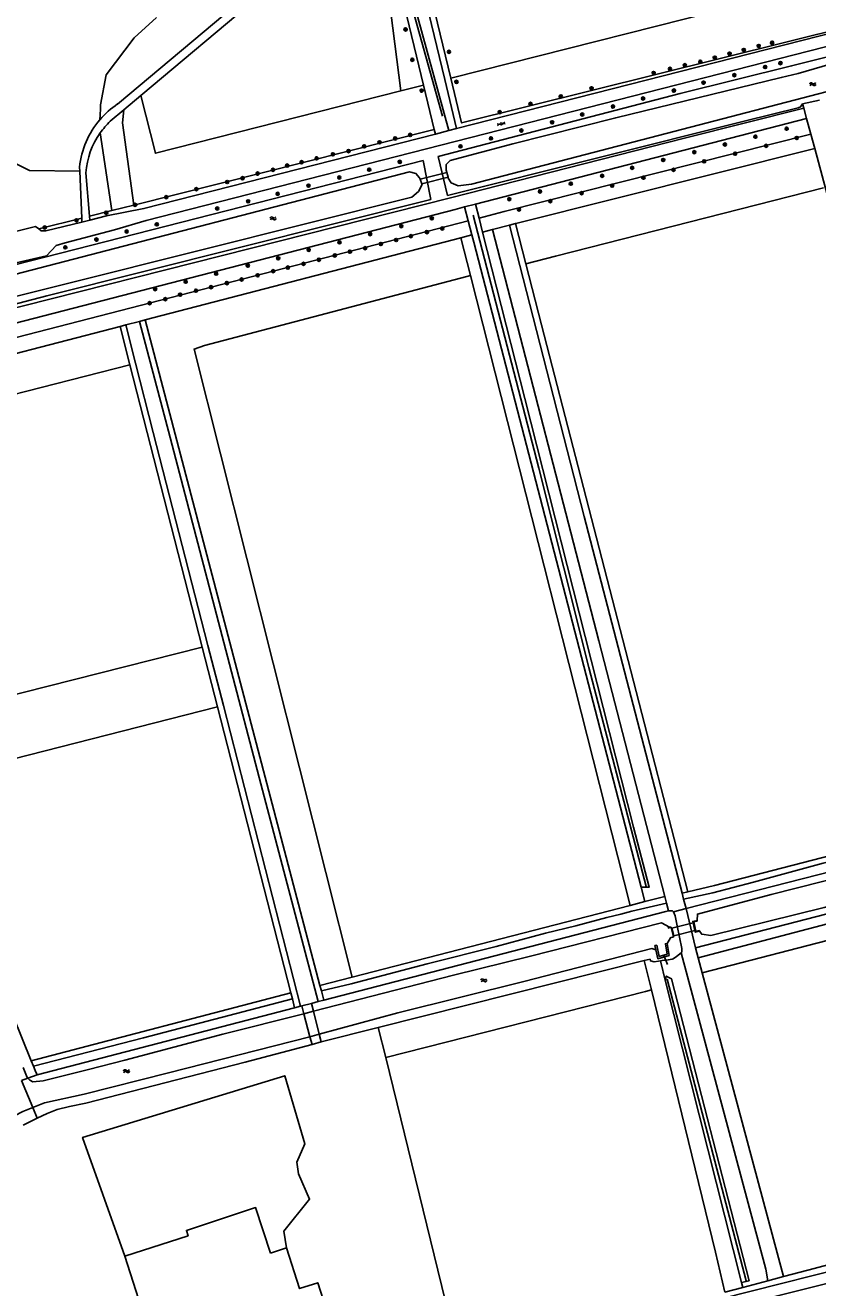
# Model space of a CAD drawing. Extents: x 133000 to 136000, y 400500 to 403500.
# Drawn here: x 133444.8 to 133643.8, y 401294.2 to 401611.2 of the extents above; entities that cross this region are included whole.
import ezdxf

# ---------------------------------------------------------------- set-up
doc = ezdxf.new("R2010")
doc.units = 0
for name, color, linetype in [('gg-afsc-draadraster', 7, 'Continuous'), ('gg-afsc-muur', 7, 'Continuous'), ('gg-knt-bronhoudergrens', 7, 'Continuous'), ('gg-knt-onverhard', 7, 'Continuous'), ('gg-knt-verharding', 7, 'Continuous'), ('gg-kntw-bovenkant insteek waterloop', 7, 'Continuous'), ('gg-kntw-midden sloot', 7, 'Continuous'), ('gg-kntw-waterlijn', 7, 'Continuous'), ('gg-kwrk-duiker nz buis', 7, 'Continuous'), ('gg-kwrk-duiker nz vlak', 7, 'Continuous'), ('gg-kwrk-kunstwerk niveau 01', 7, 'Continuous'), ('gg-kwrk-uitstroombak niveau min 01', 7, 'Continuous'), ('gt-grn-groengrens', 7, 'Continuous'), ('gt-grn-vlakafsluiter', 7, 'Continuous'), ('gt-symb-boom', 7, 'Continuous'), ('gt-symb-gesloten verharding', 7, 'Continuous'), ('gt-symb-watersymbool', 7, 'Continuous'), ('gx-grn-maaiveld', 7, 'Continuous')]:
    doc.layers.add(name, color=color, linetype=linetype)

# ---------------------------------------------------------------- blocks, each defined once
blk = doc.blocks.new('gt0-WA')
at = {"layer": 'gt-symb-watersymbool'}
for centre, start, end in [((-0.32, 0.02), 28.0725, 151.9275), ((0.43, 0.42), 208.0725, 331.9275), ((-0.32, -0.43), 28.0725, 151.9275), ((0.43, -0.03), 208.0725, 331.9275)]:
    blk.add_arc(centre, 0.425, start, end, dxfattribs=at)
blk = doc.blocks.new('gt0-BOOM')
at = {"layer": 'gt-symb-boom'}
for radius in [0.4, 0.2]:
    blk.add_circle((0, 0), radius, dxfattribs=at)
blk = doc.blocks.new('gt0-GESVH1')
at = {"layer": 'gt-symb-gesloten verharding'}
for p, q in [((-0.99, -0.26), (0.01, 0.24)), ((0.01, -0.26), (-0.99, 0.24)), ((0.01, 0.24), (1.01, -0.26)), ((1.01, 0.24), (0.01, -0.26))]:
    blk.add_line(p, q, dxfattribs=at)

msp = doc.modelspace()

# ---------------------------------------------------------------- linework, layer by layer
at = {"layer": 'gg-afsc-draadraster'}
msp.add_lwpolyline([(133506.41, 401302.89), (133502.61, 401314.37), (133485.24, 401308.63), (133485.68, 401307.29), (133469.75, 401302.19)], dxfattribs=at)
at = {"layer": 'gg-afsc-muur'}
msp.add_lwpolyline([(133606.16, 401384.51), (133607.01, 401384.72), (133607.63, 401382.29), (133606.77, 401382.05)], dxfattribs=at)
at = {"layer": 'gg-knt-bronhoudergrens'}
msp.add_line((133506.41, 401302.89), (133510.4, 401304.21), dxfattribs=at)
msp.add_lwpolyline([(133510.4, 401304.21), (133509.7, 401308.4), (133516.18, 401316.47), (133513.41, 401322.82), (133513.01, 401325.73), (133514.99, 401330.36), (133509.97, 401347.43), (133459.17, 401331.95), (133469.75, 401302.19)], dxfattribs=at)
at = {"layer": 'gg-knt-onverhard'}
for p, q in [((133467.97, 401591.42), (133516.03, 401631.7)), ((133516.71, 401629.63), (133473.77, 401593.52)), ((133473.77, 401593.52), (133469.54, 401589.96)), ((133469.54, 401589.96), (133466.12, 401587.08)), ((133458.45, 401574.53), (133458.4, 401575.6)), ((133458.96, 401562.74), (133458.45, 401574.53)), ((133459.99, 401574.15), (133460.89, 401563.23)), ((133459, 401561.79), (133458.96, 401562.74)), ((133460.89, 401563.23), (133460.97, 401562.28))]:
    msp.add_line(p, q, dxfattribs=at)
for points in [[(133524.92, 401268.88), (133534.36, 401269.95), (133719.9, 401316.83), (133778.65, 401332.3)], [(133525.73, 401265.04), (133719.78, 401313.8), (133776.19, 401328.71)]]:
    msp.add_lwpolyline(points, dxfattribs=at)
for centre, radius, start, end in [((133480.13, 401573.28), 21.84, 123.8327, 139.468), ((133480.14, 401573.25), 21.87, 139.4421, 173.8431), ((133479.99, 401572.61), 20.05, 133.7792, 144.8446), ((133480.01, 401572.58), 20.08, 144.8148, 175.5164)]:
    msp.add_arc(centre, radius, start, end, dxfattribs=at)
at = {"layer": 'gg-knt-verharding'}
for p, q in [((133551.18, 401584.74), (133547.78, 401583.87)), ((133553.12, 401585.23), (133551.18, 401584.74)), ((133460.97, 401562.28), (133459, 401561.79))]:
    msp.add_line(p, q, dxfattribs=at)
for points in [[(134000, 401695.22), (133970.9, 401688.09), (133649.08, 401606.59), (133475.12, 401562.2), (133467.18, 401559.83), (133454.76, 401556.57), (133452.57, 401555.88), (133450.14, 401553.29), (133431.19, 401548.92), (133429.11, 401549.94), (133427.07, 401549.57), (133353.86, 401530.88)], [(133717.71, 401627.11), (133648.37, 401609.54), (133553.12, 401585.23)], [(133547.78, 401583.87), (133474.56, 401565.18), (133465.22, 401563.33), (133460.97, 401562.28)], [(133448.19, 401560.04), (133447.39, 401560.63), (133429.07, 401556.11), (133428.33, 401555.05)], [(133459, 401561.79), (133449.92, 401559.54), (133448.77, 401559.61), (133448.19, 401560.04)]]:
    msp.add_lwpolyline(points, dxfattribs=at)
at = {"layer": 'gg-kntw-bovenkant insteek waterloop'}
for p, q in [((133644.25, 401592.41), (133640.04, 401591.45)), ((133544.76, 401577.22), (133546.64, 401567.41)), ((133548.52, 401578.2), (133550.8, 401568.45)), ((133688.64, 401409.39), (133610.76, 401389.42)), ((133613.12, 401379.57), (133691.18, 401399.69)), ((133610.76, 401389.42), (133613.12, 401379.57)), ((133600.26, 401376.35), (133533.45, 401359.57)), ((133447.77, 401347.71), (133512.44, 401364.53)), ((133512.44, 401364.53), (133513.9, 401364.91)), ((133513.9, 401364.91), (133514.24, 401364.99)), ((133516.67, 401365.62), (133518.32, 401366.05)), ((133518.32, 401366.05), (133519.77, 401366.43)), ((133533.45, 401359.57), (133519.11, 401355.97)), ((133446.26, 401351.23), (133446.82, 401349.86)), ((133447.8, 401336.79), (133444.25, 401335.07))]:
    msp.add_line(p, q, dxfattribs=at)
for points in [[(133718, 401621.22), (133637.26, 401600.99), (133609.27, 401594.08), (133548.52, 401578.2)], [(133640.04, 401591.45), (133639.51, 401590.73), (133638.88, 401590.42), (133625.66, 401587.16), (133550.8, 401568.45)], [(133383.56, 401536.26), (133423.11, 401546.22), (133544.76, 401577.22)], [(133546.64, 401567.41), (133450.22, 401543.23), (133386.76, 401526.65)], [(133418.53, 401421.07), (133423.07, 401408.51), (133446.26, 401351.23)], [(133519.77, 401366.43), (133605.64, 401388.66), (133606.31, 401388.87)], [(133606.31, 401388.87), (133607.31, 401388.85), (133607.63, 401388.57)], [(133607.63, 401388.57), (133608.02, 401387.58), (133608.49, 401385.1), (133609.72, 401379.43), (133609.66, 401378.48), (133609.53, 401378.28)], [(133604.31, 401376.29), (133603.79, 401376.2), (133602.73, 401376.07), (133601.8, 401376.29), (133601.7, 401376.71), (133600.26, 401376.35)], [(133609.53, 401378.28), (133608.36, 401377.39), (133607.55, 401376.83), (133607.25, 401376.71), (133606.26, 401376.53), (133604.73, 401376.37), (133604.31, 401376.29)], [(133447.8, 401336.79), (133450.25, 401337.97), (133452.77, 401338.97), (133455.91, 401339.76), (133459.99, 401340.54), (133500, 401350.84), (133516.8, 401355.28)], [(133446.82, 401349.86), (133447.26, 401348.76), (133447.77, 401347.71)]]:
    msp.add_lwpolyline(points, dxfattribs=at)
at = {"layer": 'gg-kntw-midden sloot'}
for p, q in [((133532.85, 401648.46), (133549.56, 401588.38)), ((133557.28, 401563.52), (133573.79, 401500)), ((133606.02, 401371.7), (133625.84, 401295.96))]:
    msp.add_line(p, q, dxfattribs=at)
msp.add_lwpolyline([(133573.79, 401500), (133586.34, 401449.94), (133600.72, 401395)], dxfattribs=at)
at = {"layer": 'gg-kntw-waterlijn'}
for p, q in [((133550.65, 401574.22), (133550.5, 401574.79)), ((133550.97, 401573.06), (133550.65, 401574.22)), ((133543.94, 401572.55), (133544.37, 401571.42)), ((133606.62, 401384.78), (133607.01, 401384.72)), ((133606.79, 401381.92), (133606.03, 401380.66)), ((133514.76, 401363.01), (133517.17, 401363.64)), ((133516.29, 401357.22), (133518.63, 401357.87))]:
    msp.add_line(p, q, dxfattribs=at)
for points in [[(133550.5, 401574.79), (133550.5, 401576.24), (133551.53, 401577.23), (133567.26, 401581.44), (133593.11, 401587.96), (133634.68, 401598.04), (133638.9, 401599.07), (133660.98, 401605.49), (133685.01, 401611.68), (133712.93, 401618.43), (133715.79, 401618.59), (133717.7, 401617.58), (133717.88, 401616.89)], [(133718.19, 401615.72), (133718.25, 401615.49), (133717.18, 401613.16), (133709.77, 401610.89), (133690.02, 401605.91), (133617.96, 401587.17), (133556.82, 401571.27), (133553.54, 401570.9), (133551.79, 401571.6), (133551.04, 401572.81), (133550.97, 401573.06)], [(133380.87, 401533.44), (133395.47, 401537.39), (133442.07, 401548.63), (133541.33, 401574.39), (133542.89, 401573.99), (133543.82, 401572.88), (133543.94, 401572.55)], [(133382.43, 401527.88), (133388.84, 401529.68), (133488.45, 401554.62), (133541.85, 401567.99), (133543.52, 401569.49), (133544.44, 401571.25), (133544.37, 401571.42)], [(133613.55, 401386.4), (133613.6, 401388.02), (133632.13, 401392.92), (133671.11, 401402.79), (133689.15, 401407.45)], [(133690.67, 401401.65), (133679.77, 401398.77), (133669.8, 401396.15), (133645.41, 401389.72), (133616.96, 401382.65), (133614.68, 401382.98), (133614.13, 401383.77)], [(133517.17, 401363.64), (133552.31, 401372.7), (133571.65, 401377.49), (133604.56, 401385.82), (133606.62, 401384.78)], [(133607.01, 401384.72), (133607.63, 401382.29), (133606.77, 401382.05), (133606.78, 401381.99), (133606.79, 401381.92)], [(133518.63, 401357.87), (133538.32, 401363.23), (133570, 401371.08), (133602.14, 401379.38), (133603.16, 401379.07)], [(133445.45, 401346.86), (133445.89, 401346.38), (133446.67, 401345.93), (133449.26, 401346.18), (133460.7, 401349.05), (133469.75, 401351.32), (133494.39, 401357.87), (133514.76, 401363.01)], [(133516.29, 401357.22), (133480.74, 401348.17), (133459.6, 401342.86), (133449.62, 401340.67), (133446.68, 401339.5)], [(133444.24, 401349.5), (133445.28, 401347.04), (133445.45, 401346.86)], [(133446.68, 401339.5), (133444.18, 401338.51), (133436.06, 401334.29), (133414.35, 401324.43), (133412.77, 401324.6)]]:
    msp.add_lwpolyline(points, dxfattribs=at)
at = {"layer": 'gg-kwrk-duiker nz buis'}
msp.add_line((133605.13, 401377.63), (133606.06, 401375.34), dxfattribs=at)
at = {"layer": 'gg-kwrk-duiker nz vlak'}
for p, q in [((133543.94, 401572.55), (133550.65, 401574.22)), ((133544.37, 401571.42), (133550.97, 401573.06)), ((133612.52, 401385.86), (133607.21, 401384.51)), ((133612.98, 401383.92), (133607.71, 401382.57))]:
    msp.add_line(p, q, dxfattribs=at)
at = {"layer": 'gg-kwrk-kunstwerk niveau 01'}
for p, q in [((133514.24, 401364.99), (133516.67, 401365.62)), ((133514.76, 401363.01), (133514.24, 401364.99)), ((133517.17, 401363.64), (133516.67, 401365.62)), ((133516.29, 401357.22), (133514.76, 401363.01)), ((133518.63, 401357.87), (133517.17, 401363.64)), ((133519.11, 401355.97), (133518.63, 401357.87)), ((133516.8, 401355.28), (133516.29, 401357.22)), ((133516.8, 401355.28), (133519.11, 401355.97))]:
    msp.add_line(p, q, dxfattribs=at)
at = {"layer": 'gg-kwrk-uitstroombak niveau min 01'}
for p, q in [((133607.21, 401384.51), (133607.71, 401382.57)), ((133612.98, 401383.92), (133612.52, 401385.86)), ((133614.1, 401383.94), (133614.13, 401383.77))]:
    msp.add_line(p, q, dxfattribs=at)
for points in [[(133612.52, 401385.86), (133612.44, 401386.19), (133613.55, 401386.4)], [(133613.55, 401386.4), (133613.5, 401386.22), (133612.67, 401386.08)], [(133612.67, 401386.08), (133613.19, 401383.74), (133614.1, 401383.94)], [(133614.13, 401383.77), (133613.08, 401383.49), (133612.98, 401383.92)], [(133603.16, 401379.07), (133602.94, 401380.12), (133603.38, 401380.21), (133603.98, 401377.39), (133605.97, 401377.99), (133605.58, 401380.6), (133606.03, 401380.66)], [(133606.03, 401380.66), (133606.48, 401377.67), (133603.64, 401376.81), (133603.16, 401379.07)]]:
    msp.add_lwpolyline(points, dxfattribs=at)
at = {"layer": 'gt-grn-groengrens'}
for p, q in [((133532.32, 401648.01), (133544.82, 401596.15)), ((133539.13, 401594.7), (133532.32, 401648.01)), ((133551.18, 401584.74), (133533.6, 401649.08)), ((133633.15, 401618.54), (133551.64, 401597.94)), ((133472.15, 401608.07), (133477.78, 401613.14)), ((133465.12, 401598.78), (133472.15, 401608.07)), ((133463.71, 401591.18), (133465.12, 401598.78)), ((133539.13, 401594.7), (133544.82, 401596.15)), ((133544.82, 401596.15), (133547.51, 401584.98)), ((133463.66, 401590.09), (133463.53, 401587.47)), ((133463.66, 401590.09), (133463.71, 401591.18)), ((133469.54, 401589.96), (133469.16, 401586.71)), ((133610.37, 401582.81), (133640.33, 401590.39)), ((133640.33, 401590.39), (133640.04, 401591.45)), ((133641.03, 401587.78), (133640.33, 401590.39)), ((133469.16, 401586.71), (133472.05, 401566.03)), ((133557.87, 401566.28), (133641.03, 401587.78)), ((133642.09, 401583.85), (133641.03, 401587.78)), ((133466.54, 401564.65), (133463.6, 401584.15)), ((133472.05, 401566.03), (133547.51, 401584.98)), ((133547.51, 401584.98), (133547.78, 401583.87)), ((133643.06, 401580.23), (133642.09, 401583.85)), ((133643.06, 401580.23), (133567.96, 401561.42)), ((133687.86, 401413.33), (133643.06, 401580.23)), ((133466.54, 401564.65), (133460.89, 401563.23)), ((133472.05, 401566.03), (133466.54, 401564.65)), ((133555.13, 401565.57), (133557.87, 401566.28)), ((133555.13, 401565.57), (133556.03, 401562.1)), ((133557.87, 401566.28), (133558.75, 401562.8)), ((133556.03, 401562.1), (133388.84, 401519.02)), ((133458.96, 401562.74), (133448.19, 401560.04)), ((133556.03, 401562.1), (133556.96, 401558.55)), ((133558.75, 401562.8), (133559.65, 401559.25)), ((133566.41, 401561.01), (133562.1, 401559.89)), ((133567.89, 401561.4), (133566.41, 401561.01)), ((133567.96, 401561.42), (133567.89, 401561.4)), ((133567.89, 401561.4), (133570.48, 401551.33)), ((133554.21, 401557.84), (133474.93, 401537.22)), ((133556.96, 401558.55), (133554.21, 401557.84)), ((133554.21, 401557.84), (133556.62, 401548.33)), ((133556.96, 401558.55), (133557.43, 401556.73)), ((133562.1, 401559.89), (133559.65, 401559.25)), ((133557.43, 401556.73), (133599.47, 401394.8)), ((133556.62, 401548.33), (133596.72, 401390.23)), ((133468.59, 401535.57), (133390, 401515.16)), ((133470.05, 401535.95), (133468.59, 401535.57)), ((133468.59, 401535.57), (133471.06, 401525.93)), ((133473.48, 401536.84), (133470.05, 401535.95)), ((133474.93, 401537.22), (133473.48, 401536.84)), ((133518.8, 401370.13), (133474.93, 401537.22)), ((133392.75, 401506), (133471.06, 401525.93)), ((133471.06, 401525.93), (133489.2, 401455.08)), ((133489.2, 401455.08), (133413.79, 401435.9)), ((133489.2, 401455.08), (133493.04, 401440.06)), ((133418.53, 401421.07), (133493.04, 401440.06)), ((133493.04, 401440.06), (133511.48, 401368.27)), ((133613.79, 401377.07), (133818.4, 401430.75)), ((133599.47, 401394.8), (133600.41, 401391.18)), ((133605.45, 401392.48), (133600.41, 401391.18)), ((133605.45, 401392.48), (133605.86, 401390.75)), ((133609.76, 401393.27), (133611.17, 401393.6)), ((133610.15, 401391.77), (133609.76, 401393.27)), ((133614.81, 401373.27), (133691.33, 401393.07)), ((133596.72, 401390.23), (133526.91, 401372.23)), ((133600.41, 401391.18), (133596.72, 401390.23)), ((133605.86, 401390.75), (133606.31, 401388.87)), ((133610.76, 401389.42), (133607.63, 401388.57)), ((133610.76, 401389.42), (133610.15, 401391.77)), ((133613.12, 401379.57), (133613.79, 401377.07)), ((133613.79, 401377.07), (133614.81, 401373.27)), ((133602.05, 401369), (133600.26, 401376.35)), ((133604.31, 401376.29), (133605.63, 401371.08)), ((133526.91, 401372.23), (133518.8, 401370.13)), ((133605.63, 401371.08), (133624.69, 401295.54)), ((133614.81, 401373.27), (133635.19, 401297.03)), ((133446.26, 401351.23), (133511.48, 401368.27)), ((133511.48, 401368.27), (133511.87, 401366.73)), ((133519.15, 401368.78), (133518.8, 401370.13)), ((133519.77, 401366.43), (133519.15, 401368.78)), ((133511.87, 401366.73), (133512.44, 401364.53)), ((133535.35, 401351.99), (133533.45, 401359.57)), ((133554.04, 401275.47), (133535.35, 401351.99)), ((133620.53, 401293.14), (133625, 401294.32)), ((133624.69, 401295.54), (133625, 401294.32)), ((133625, 401294.32), (133631.27, 401295.98)), ((133635.19, 401297.03), (133631.27, 401295.98))]:
    msp.add_line(p, q, dxfattribs=at)
for points in [[(133537.38, 401650.43), (133538.84, 401650.78), (133551.64, 401597.94)], [(133553.12, 401585.23), (133550.14, 401597.56), (133537.38, 401650.43)], [(133551.64, 401597.94), (133554.37, 401586.67), (133717.64, 401627.4)], [(133458.45, 401574.53), (133445.88, 401574.71), (133400.28, 401597.74)], [(133473.77, 401593.52), (133477.47, 401579.04), (133539.13, 401594.7)], [(133610.37, 401582.81), (133551.58, 401567.87), (133386.67, 401526.22)], [(133642.09, 401583.85), (133565.1, 401564.44), (133558.75, 401562.8)], [(133645.31, 401570.39), (133577.96, 401553.22), (133570.48, 401551.33)], [(133387.85, 401522.32), (133552.78, 401564.96), (133555.13, 401565.57)], [(133609.76, 401393.27), (133585.13, 401487.86), (133566.41, 401561.01)], [(133559.65, 401559.25), (133570.23, 401517.48), (133597.59, 401409.82), (133601.52, 401394.8), (133599.47, 401394.8)], [(133562.1, 401559.89), (133588.81, 401456.67), (133605.45, 401392.48)], [(133570.48, 401551.33), (133574.41, 401536.01), (133596.22, 401451.74), (133611.17, 401393.6)], [(133556.62, 401548.33), (133555.65, 401548.08), (133489.78, 401530.75), (133487.17, 401529.9), (133526.91, 401372.23)], [(133513.9, 401364.91), (133494.53, 401440.44), (133490.64, 401455.44), (133476.9, 401508.93), (133472.46, 401526.33), (133470.05, 401535.95)], [(133473.48, 401536.84), (133481.15, 401507.7), (133503.53, 401422.35), (133518.32, 401366.05)], [(133792.75, 401438.3), (133778.23, 401434.69), (133736.25, 401424.04), (133693.76, 401413.18), (133659.81, 401404.4), (133645.23, 401400.81), (133627.69, 401396.05), (133617.44, 401393.41), (133610.15, 401391.77)], [(133611.17, 401393.6), (133617.92, 401395.2), (133686.25, 401412.91)], [(133605.86, 401390.75), (133597.1, 401388.75), (133594.36, 401388.03), (133590.87, 401387.18), (133583.05, 401385.07), (133575.44, 401383.27), (133563.08, 401379.89), (133545.74, 401375.56), (133526.66, 401370.51), (133519.15, 401368.78)], [(133631.27, 401295.98), (133630.76, 401298.87), (133609.53, 401378.28)], [(133605.63, 401371.08), (133605.76, 401372.47), (133607.07, 401371.8), (133626.58, 401295.98), (133624.69, 401295.54)], [(133602.05, 401369), (133600.59, 401368.62), (133535.35, 401351.99)], [(133620.53, 401293.14), (133618.11, 401303.19), (133602.05, 401369)], [(133511.87, 401366.73), (133474.45, 401356.98), (133446.82, 401349.86)], [(133710.28, 401316.58), (133667.51, 401305.6), (133641.32, 401298.66), (133635.19, 401297.03)], [(133510.4, 401304.21), (133513.68, 401294.01), (133518.23, 401295.48), (133524.87, 401274.81), (133529.62, 401269.73)], [(133467.56, 401272.93), (133466.91, 401275), (133477.4, 401278.37), (133469.75, 401302.19)]]:
    msp.add_lwpolyline(points, dxfattribs=at)
at = {"layer": 'gt-grn-vlakafsluiter'}
msp.add_line((133445.45, 401346.86), (133447.77, 401347.71), dxfattribs=at)
at = {"layer": 'gx-grn-maaiveld'}
for p, q in [((133445.45, 401346.86), (133443.86, 401346.28)), ((133443.86, 401346.28), (133446.68, 401339.5)), ((133446.68, 401339.5), (133447.8, 401336.79))]:
    msp.add_line(p, q, dxfattribs=at)

# ---------------------------------------------------------------- block references
at = {"layer": 'gt-symb-boom'}
for p in [(133540.3, 401610.14), (133551.21, 401604.51), (133625.25, 401604.99), (133629.01, 401606), (133632.36, 401606.8), (133542, 401602.53), (133614.33, 401602.05), (133617.96, 401603.06), (133621.68, 401604.06), (133634.46, 401601.69), (133602.61, 401599.22), (133606.71, 401600.25), (133610.44, 401601.16), (133622.89, 401598.66), (133630.61, 401600.71), (133553.08, 401596.97), (133587.02, 401595.36), (133615.15, 401596.79), (133544.33, 401594.77), (133579.29, 401593.32), (133599.97, 401592.8), (133607.7, 401594.79), (133563.94, 401589.38), (133571.69, 401591.47), (133584.68, 401588.78), (133592.39, 401590.78), (133577.11, 401586.83), (133537.71, 401582.77), (133541.45, 401583.66), (133561.75, 401582.79), (133569.38, 401584.75), (133628.17, 401583.22), (133636.02, 401585.22), (133638.55, 401582.9), (133525.96, 401579.59), (133529.89, 401580.79), (133533.76, 401581.8), (133554.09, 401580.79), (133612.82, 401579.32), (133620.51, 401581.25), (133630.87, 401580.91), (133510.57, 401575.96), (133514.19, 401576.8), (133517.96, 401577.77), (133522.06, 401578.8), (133538.85, 401576.89), (133605.02, 401577.37), (133615.31, 401577.01), (133623.06, 401578.94), (133499.36, 401572.79), (133503.14, 401573.95), (133506.99, 401574.89), (133523.65, 401572.97), (133531.17, 401574.92), (133589.68, 401573.39), (133597.22, 401575.4), (133600.05, 401572.92), (133607.6, 401574.9), (133487.75, 401570.04), (133495.49, 401571.83), (133515.92, 401570.93), (133581.79, 401571.42), (133592.2, 401570.92), (133480.2, 401568.03), (133500.76, 401566.99), (133508.18, 401568.87), (133566.35, 401567.52), (133574.05, 401569.47), (133576.67, 401567.03), (133584.52, 401569.04), (133465.12, 401564.11), (133472.37, 401566.1), (133492.99, 401565.19), (133568.81, 401564.93), (133449.67, 401560.42), (133457.65, 401562.23), (133477.81, 401561.2), (133539.23, 401560.74), (133546.88, 401562.72), (133549.52, 401560.16), (133462.65, 401557.38), (133470.25, 401559.42), (133531.4, 401558.76), (133537.95, 401557.28), (133541.62, 401558.23), (133545.66, 401559.26), (133454.84, 401555.43), (133515.97, 401554.79), (133523.71, 401556.69), (133526.32, 401554.33), (133530.16, 401555.23), (133534.1, 401556.29), (133500.66, 401550.84), (133508.32, 401552.68), (133514.66, 401551.3), (133518.52, 401552.31), (133522.52, 401553.4), (133492.72, 401548.81), (133499.13, 401547.36), (133503.16, 401548.42), (133507.04, 401549.45), (133510.73, 401550.36), (133477.41, 401544.93), (133485.07, 401546.8), (133487.66, 401544.55), (133491.46, 401545.43), (133495.43, 401546.46), (133476.01, 401541.42), (133479.96, 401542.43), (133483.67, 401543.56)]:
    msp.add_blockref('gt0-BOOM', p, dxfattribs=at)
at = {"layer": 'gt-symb-gesloten verharding', "rotation": 14.24474247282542}
msp.add_blockref('gt0-GESVH1', (133564.31, 401586.42), dxfattribs=at)
at = {"layer": 'gt-symb-watersymbool'}
for p, rotation in [((133642.53, 401596.37), 14.064036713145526), ((133506.97, 401562.7), 14.064036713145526), ((133559.93, 401371.39), 14.53650920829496), ((133470.15, 401348.59), 14.425531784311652)]:
    msp.add_blockref('gt0-WA', p, dxfattribs=dict(at, rotation=rotation))

doc.saveas('drawing.dxf')
